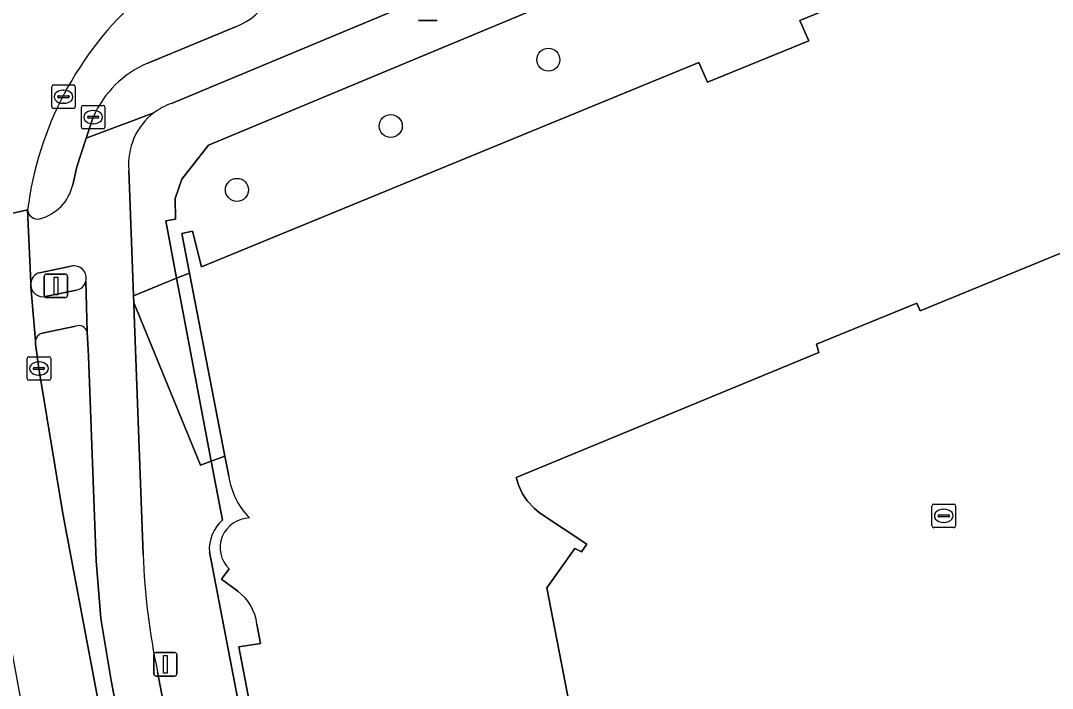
# Model space of a CAD drawing. Extents: x 159262 to 160143, y 383399 to 384319.
# Drawn here: x 159287.79 to 159331.63, y 383944.43 to 383972.79 of the extents above; entities that cross this region are included whole.
import ezdxf

# ---------------------------------------------------------------- set-up
doc = ezdxf.new("R2010")
doc.units = 0
for name, color, linetype in [('IMGEO_Berm_open', 7, 'Continuous'), ('IMGEO_Boom', 7, 'Continuous'), ('IMGEO_Erf', 7, 'Continuous'), ('IMGEO_Fietspad_gesloten', 7, 'Continuous'), ('IMGEO_Kolk', 7, 'Continuous'), ('IMGEO_Lichtmast', 7, 'Continuous'), ('IMGEO_Pand', 7, 'Continuous'), ('IMGEO_Rijbaan_regionaal_gesloten', 7, 'Continuous'), ('IMGEO_Rioolput', 7, 'Continuous'), ('IMGEO_Verkeerseiland_open', 7, 'Continuous'), ('IMGEO_Verkeersregelinstallatiepaal', 7, 'Continuous'), ('IMGEO_Voetpad_open', 7, 'Continuous')]:
    doc.layers.add(name, color=color, linetype=linetype)

msp = doc.modelspace()

# ---------------------------------------------------------------- linework, layer by layer
at = {"layer": 'IMGEO_Berm_open'}
for points in [[(159290.137, 383959.812), (159288.705, 383959.513)], [(159291.638, 383944.756), (159291.202, 383947.399), (159291.003, 383949.851), (159290.667, 383958.54), (159290.612, 383959.566)], [(159288.417, 383959.19), (159288.419, 383959.069), (159288.565, 383958.015), (159289.579, 383951.86), (159291.671, 383940.817), (159294.9, 383923.637), (159295.186, 383922.018), (159295.942, 383922.137), (159291.638, 383944.756)]]:
    msp.add_lwpolyline(points, dxfattribs=at)
for centre, radius, start, end in [((159288.803, 383959.136), 0.39, 104.5838, 171.9732), ((159290.273, 383959.493), 0.347, 12.2066, 113.0346)]:
    msp.add_arc(centre, radius, start, end, dxfattribs=at)
at = {"layer": 'IMGEO_Boom'}
for centre in [(159310.215, 383971.134), (159303.518, 383968.316), (159296.98, 383965.604)]:
    msp.add_circle(centre, 0.489, dxfattribs=at)
at = {"layer": 'IMGEO_Erf'}
for points in [[(159332.607, 383982.779), (159324.794, 383979.602), (159304.875, 383971.301), (159295.77, 383967.506), (159294.643, 383966.059), (159294.363, 383965.237), (159294.375, 383964.359), (159293.955, 383964.292), (159294.418, 383961.846), (159294.965, 383962.066), (159294.64, 383963.748), (159295.1, 383963.85), (159295.478, 383962.329), (159316.608, 383971.018), (159316.984, 383970.179), (159321.28, 383971.93), (159320.908, 383972.792), (159338.27, 383979.904)], [(159343.357, 383967.576), (159326.017, 383960.471), (159325.869, 383960.788), (159321.605, 383959.048), (159321.711, 383958.701), (159308.851, 383953.382), (159308.967, 383953.027), (159309.119, 383952.695), (159309.309, 383952.389), (159309.607, 383952.082), (159309.844, 383951.889), (159311.846, 383950.549), (159311.617, 383950.229), (159311.334, 383950.374), (159310.153, 383948.694), (159312.221, 383938.025)], [(159296.631, 383953.437), (159296.466, 383954.292), (159295.89, 383954.077), (159296.364, 383951.574)], [(159295.809, 383950.222), (159309.755, 383877.603), (159310.579, 383873.273), (159315.702, 383874.25)], [(159297.023, 383948.556), (159296.33, 383949.069), (159296.646, 383949.504)], [(159314.427, 383878.477), (159314.314, 383879.102), (159310.092, 383878.286), (159306.566, 383896.694), (159307.503, 383896.863), (159306.581, 383901.444), (159305.696, 383901.265), (159302.15, 383919.663), (159303.092, 383919.834), (159302.209, 383924.429), (159301.271, 383924.249), (159297.057, 383946.185), (159297.976, 383946.332), (159297.83, 383947.158)]]:
    msp.add_lwpolyline(points, dxfattribs=at)
for centre, radius, start, end in [((159299.846, 383953.933), 3.253, 188.7699, 224.1789), ((159297.532, 383950.403), 1.263, 90.8674, 225.4293), ((159297.469, 383950.33), 1.664, 131.6258, 183.7376), ((159295.757, 383946.893), 2.089, 7.2727, 52.7189)]:
    msp.add_arc(centre, radius, start, end, dxfattribs=at)
at = {"layer": 'IMGEO_Fietspad_gesloten'}
for points in [[(159294.196, 383969.274), (159304.625, 383973.622), (159331.562, 383984.681)], [(159296.915, 383972.524), (159293.191, 383970.993)], [(159293.451, 383968.873), (159290.579, 383967.793), (159290.183, 383966.577), (159290.004, 383965.819)], [(159290.872, 383968.691), (159290.579, 383967.793), (159293.451, 383968.873)], [(159292.994, 383950.115), (159292.615, 383960.33), (159292.597, 383960.809), (159292.586, 383961.108), (159292.388, 383966.442)], [(159288.088, 383964.75), (159288.219, 383961.653)], [(159288.589, 383962.086), (159289.937, 383962.357)], [(159290.562, 383961.72), (159290.612, 383959.566), (159290.667, 383958.54), (159291.003, 383949.851), (159291.202, 383947.399), (159291.638, 383944.756), (159295.942, 383922.137), (159302.679, 383886.702), (159304.648, 383887.128), (159293.61, 383945.127)]]:
    msp.add_lwpolyline(points, dxfattribs=at)
for centre, radius, start, end in [((159295.753, 383975.414), 3.115, 291.9071, 5.2411), ((159294.947, 383966.904), 4.45, 113.249, 156.3295), ((159295.088, 383966.724), 2.702, 109.2837, 127.2994), ((159295.098, 383966.705), 2.722, 127.2175, 185.546), ((159288.114, 383966.253), 1.94, 284.6749, 347.0594), ((159288.503, 383964.78), 0.416, 184.1081, 284.2732), ((159290.062, 383961.855), 0.518, 344.906, 104.0044), ((159288.732, 383961.589), 0.517, 106.0735, 172.8985), ((159321.794, 383951.14), 28.819, 182.0377, 192.0426)]:
    msp.add_arc(centre, radius, start, end, dxfattribs=at)
at = {"layer": 'IMGEO_Kolk'}
for p, q in [((159289.185, 383970.06), (159290.037, 383970.06)), ((159289.11, 383969.134), (159289.11, 383969.986)), ((159289.412, 383969.603), (159289.81, 383969.603)), ((159289.598, 383969.84), (159289.623, 383969.84)), ((159290.111, 383969.986), (159290.111, 383969.134)), ((159289.369, 383969.554), (159289.369, 383969.566)), ((159289.807, 383969.517), (159289.409, 383969.517)), ((159289.621, 383969.28), (159289.596, 383969.28)), ((159289.853, 383969.566), (159289.853, 383969.554)), ((159290.445, 383969.191), (159291.297, 383969.191)), ((159290.037, 383969.06), (159289.185, 383969.06)), ((159290.37, 383968.265), (159290.37, 383969.117)), ((159290.672, 383968.734), (159291.07, 383968.734)), ((159290.858, 383968.971), (159290.883, 383968.971)), ((159291.371, 383969.117), (159291.371, 383968.265)), ((159290.629, 383968.685), (159290.629, 383968.697)), ((159291.067, 383968.648), (159290.669, 383968.648)), ((159290.881, 383968.411), (159290.856, 383968.411)), ((159291.113, 383968.697), (159291.113, 383968.685)), ((159291.297, 383968.191), (159290.445, 383968.191)), ((159288.065, 383957.59), (159288.065, 383958.442)), ((159288.14, 383958.516), (159288.992, 383958.516)), ((159288.553, 383958.296), (159288.578, 383958.296)), ((159289.066, 383958.442), (159289.066, 383957.59)), ((159288.324, 383958.01), (159288.324, 383958.022)), ((159288.762, 383957.973), (159288.364, 383957.973)), ((159288.367, 383958.059), (159288.765, 383958.059)), ((159288.808, 383958.022), (159288.808, 383958.01)), ((159288.992, 383957.516), (159288.14, 383957.516)), ((159288.576, 383957.736), (159288.551, 383957.736))]:
    msp.add_line(p, q, dxfattribs=at)
for points in [[(159289.185, 383970.06), (159290.037, 383970.06)], [(159289.11, 383969.134), (159289.11, 383969.986)], [(159290.111, 383969.986), (159290.111, 383969.134)], [(159290.445, 383969.191), (159291.297, 383969.191)], [(159290.037, 383969.06), (159289.185, 383969.06)], [(159290.37, 383968.265), (159290.37, 383969.117)], [(159291.371, 383969.117), (159291.371, 383968.265)], [(159291.297, 383968.191), (159290.445, 383968.191)], [(159288.065, 383957.59), (159288.065, 383958.442)], [(159288.14, 383958.516), (159288.992, 383958.516)], [(159289.066, 383958.442), (159289.066, 383957.59)], [(159288.992, 383957.516), (159288.14, 383957.516)]]:
    msp.add_lwpolyline(points, dxfattribs=at)
for centre, radius, start, end in [((159289.187, 383969.984), 0.0765, 91.552, 178.448), ((159289.187, 383969.984), 0.0765, 91.552, 178.448), ((159290.035, 383969.984), 0.0765, 1.552, 88.448), ((159290.035, 383969.984), 0.0765, 1.552, 88.448), ((159289.409, 383969.563), 0.0403, 85.8775, 175.7526), ((159289.814, 383969.565), 0.0386, 1.7309, 96.639), ((159289.406, 383969.553), 0.0366, 178.938, 274.7102), ((159289.81, 383969.56), 0.043, 264.8664, 352.4533), ((159290.447, 383969.115), 0.0765, 91.552, 178.448), ((159290.447, 383969.115), 0.0765, 91.552, 178.448), ((159291.295, 383969.115), 0.0765, 1.552, 88.448), ((159291.295, 383969.115), 0.0765, 1.552, 88.448), ((159289.187, 383969.136), 0.0765, 181.552, 268.448), ((159289.187, 383969.136), 0.0765, 181.552, 268.448), ((159290.035, 383969.136), 0.0765, 271.552, 358.448), ((159290.035, 383969.136), 0.0765, 271.552, 358.448), ((159290.669, 383968.694), 0.0403, 85.8775, 175.7526), ((159291.074, 383968.696), 0.0386, 1.7309, 96.639), ((159290.666, 383968.684), 0.0366, 178.938, 274.7102), ((159291.07, 383968.691), 0.043, 264.8664, 352.4533), ((159290.447, 383968.267), 0.0765, 181.552, 268.448), ((159290.447, 383968.267), 0.0765, 181.552, 268.448), ((159291.295, 383968.267), 0.0765, 271.552, 358.448), ((159291.295, 383968.267), 0.0765, 271.552, 358.448), ((159288.142, 383958.44), 0.0765, 91.552, 178.448), ((159288.142, 383958.44), 0.0765, 91.552, 178.448), ((159288.99, 383958.44), 0.0765, 1.552, 88.448), ((159288.99, 383958.44), 0.0765, 1.552, 88.448), ((159288.364, 383958.019), 0.0403, 85.8775, 175.7526), ((159288.361, 383958.009), 0.0366, 178.938, 274.7102), ((159288.765, 383958.016), 0.043, 264.8664, 352.4533), ((159288.769, 383958.021), 0.0386, 1.7309, 96.639), ((159288.142, 383957.592), 0.0765, 181.552, 268.448), ((159288.142, 383957.592), 0.0765, 181.552, 268.448), ((159288.99, 383957.592), 0.0765, 271.552, 358.448), ((159288.99, 383957.592), 0.0765, 271.552, 358.448)]:
    msp.add_arc(centre, radius, start, end, dxfattribs=at)
for centre, major_axis, ratio, start_param, end_param in [((159289.597, 383969.56), (-0.387, 0.002), 0.722429, 4.712389, 7.853982), ((159289.622, 383969.56), (-0.39, 0.002), 0.717154, 1.570796, 4.712389), ((159290.857, 383968.691), (-0.387, 0.002), 0.722429, 4.712389, 7.853982), ((159290.882, 383968.691), (-0.39, 0.002), 0.717154, 1.570796, 4.712389), ((159288.552, 383958.016), (-0.387, 0.002), 0.722429, 4.712389, 7.853982), ((159288.577, 383958.016), (-0.39, 0.002), 0.717154, 1.570796, 4.712389)]:
    msp.add_ellipse(centre, major_axis=major_axis, ratio=ratio, start_param=start_param, end_param=end_param, dxfattribs=at)
at = {"layer": 'IMGEO_Lichtmast'}
for p, q in [((159305.494, 383972.792), (159304.704, 383972.792)), ((159304.704, 383972.792), (159305.494, 383972.792)), ((159293.543, 383945.95), (159294.333, 383945.95)), ((159294.333, 383945.95), (159293.543, 383945.95)), ((159293.443, 383945.05), (159293.443, 383945.85)), ((159293.443, 383945.85), (159293.443, 383945.05)), ((159294.433, 383945.85), (159294.433, 383945.05)), ((159294.433, 383945.05), (159294.433, 383945.85)), ((159294.333, 383944.95), (159293.543, 383944.95)), ((159293.543, 383944.95), (159294.333, 383944.95))]:
    msp.add_line(p, q, dxfattribs=at)
msp.add_lwpolyline([(159293.863, 383945.825), (159294.013, 383945.825), (159294.013, 383945.075), (159293.863, 383945.075), (159293.863, 383945.825)], dxfattribs=at)
for centre, start, end in [((159293.543, 383945.85), 90, 180), ((159293.543, 383945.85), 90, 180), ((159294.333, 383945.85), 0, 90), ((159294.333, 383945.85), 360, 90), ((159293.543, 383945.05), 180, 270), ((159293.543, 383945.05), 180, 270), ((159294.333, 383945.05), 270, 0), ((159294.333, 383945.05), 270, 0)]:
    msp.add_arc(centre, 0.1, start, end, dxfattribs=at)
at = {"layer": 'IMGEO_Pand'}
for points in [[(159338.27, 383979.904), (159320.908, 383972.792), (159321.28, 383971.93), (159316.984, 383970.179), (159316.608, 383971.018), (159295.478, 383962.329), (159295.1, 383963.85), (159294.64, 383963.748), (159294.965, 383962.066), (159296.466, 383954.292), (159296.631, 383953.437)], [(159312.221, 383938.025), (159310.153, 383948.694), (159311.334, 383950.374), (159311.617, 383950.229), (159311.846, 383950.549), (159309.844, 383951.889), (159309.607, 383952.082), (159309.309, 383952.389), (159309.119, 383952.695), (159308.967, 383953.027), (159308.851, 383953.382), (159321.711, 383958.701), (159321.605, 383959.048), (159325.869, 383960.788), (159326.017, 383960.471), (159343.357, 383967.576)], [(159296.646, 383949.504), (159296.33, 383949.069), (159297.023, 383948.556)], [(159297.83, 383947.158), (159297.976, 383946.332), (159297.057, 383946.185), (159301.271, 383924.249), (159302.209, 383924.429), (159303.092, 383919.834), (159302.15, 383919.663), (159305.696, 383901.265), (159306.581, 383901.444), (159307.503, 383896.863), (159306.566, 383896.694), (159310.092, 383878.286)]]:
    msp.add_lwpolyline(points, dxfattribs=at)
for centre, radius, start, end in [((159299.846, 383953.933), 3.253, 188.7699, 224.1789), ((159297.532, 383950.403), 1.263, 90.8674, 225.4293), ((159295.757, 383946.893), 2.089, 7.2727, 52.7189)]:
    msp.add_arc(centre, radius, start, end, dxfattribs=at)
at = {"layer": 'IMGEO_Rijbaan_regionaal_gesloten'}
for points in [[(159281.509, 383965.123), (159281.501, 383963.253), (159284.794, 383964.002), (159288.088, 383964.75)], [(159291.671, 383940.817), (159289.579, 383951.86), (159288.565, 383958.015), (159288.419, 383959.069), (159288.417, 383959.19), (159288.223, 383961.497), (159288.219, 383961.653), (159288.088, 383964.75), (159284.794, 383964.002), (159285.67, 383956.14), (159286.758, 383949.576), (159287.259, 383946.83), (159288.715, 383938.85)]]:
    msp.add_lwpolyline(points, dxfattribs=at)
msp.add_arc((159302.436, 383962.946), 14.461, 131.5681, 172.8326, dxfattribs=at)
at = {"layer": 'IMGEO_Rioolput'}
for p, q in [((159326.518, 383951.328), (159326.518, 383952.18)), ((159326.593, 383952.254), (159327.445, 383952.254)), ((159327.519, 383952.18), (159327.519, 383951.328)), ((159326.777, 383951.748), (159326.777, 383951.76)), ((159327.215, 383951.711), (159326.817, 383951.711)), ((159326.82, 383951.797), (159327.218, 383951.797)), ((159327.006, 383952.034), (159327.031, 383952.034)), ((159327.261, 383951.76), (159327.261, 383951.748)), ((159327.445, 383951.254), (159326.593, 383951.254)), ((159327.029, 383951.474), (159327.004, 383951.474))]:
    msp.add_line(p, q, dxfattribs=at)
for points in [[(159326.518, 383951.328), (159326.518, 383952.18)], [(159326.593, 383952.254), (159327.445, 383952.254)], [(159327.519, 383952.18), (159327.519, 383951.328)], [(159327.445, 383951.254), (159326.593, 383951.254)]]:
    msp.add_lwpolyline(points, dxfattribs=at)
for centre, radius, start, end in [((159326.595, 383952.178), 0.0765, 91.552, 178.448), ((159326.595, 383952.178), 0.0765, 91.552, 178.448), ((159327.443, 383952.178), 0.0765, 1.552, 88.448), ((159327.443, 383952.178), 0.0765, 1.552, 88.448), ((159326.817, 383951.757), 0.0403, 85.8775, 175.7526), ((159326.814, 383951.747), 0.0366, 178.938, 274.7102), ((159327.218, 383951.754), 0.043, 264.8664, 352.4533), ((159327.222, 383951.759), 0.0386, 1.7309, 96.639), ((159326.595, 383951.33), 0.0765, 181.552, 268.448), ((159326.595, 383951.33), 0.0765, 181.552, 268.448), ((159327.443, 383951.33), 0.0765, 271.552, 358.448), ((159327.443, 383951.33), 0.0765, 271.552, 358.448)]:
    msp.add_arc(centre, radius, start, end, dxfattribs=at)
for centre, major_axis, ratio, start_param, end_param in [((159327.005, 383951.754), (-0.387, 0.002), 0.722429, 4.712389, 7.853982), ((159327.03, 383951.754), (-0.39, 0.002), 0.717154, 1.570796, 4.712389)]:
    msp.add_ellipse(centre, major_axis=major_axis, ratio=ratio, start_param=start_param, end_param=end_param, dxfattribs=at)
at = {"layer": 'IMGEO_Verkeerseiland_open'}
for points in [[(159293.191, 383970.993), (159296.915, 383972.524)], [(159290.004, 383965.819), (159290.183, 383966.577), (159290.579, 383967.793), (159290.872, 383968.691)], [(159289.937, 383962.357), (159288.589, 383962.086)], [(159288.219, 383961.653), (159288.223, 383961.497)], [(159288.827, 383961.067), (159290.164, 383961.348)]]:
    msp.add_lwpolyline(points, dxfattribs=at)
for centre, radius, start, end in [((159295.753, 383975.414), 3.115, 291.9071, 5.2411), ((159302.436, 383962.946), 14.461, 131.5681, 172.8326), ((159294.947, 383966.904), 4.45, 113.249, 156.3295), ((159288.114, 383966.253), 1.94, 284.6749, 347.0594), ((159288.503, 383964.78), 0.416, 184.1081, 284.2732), ((159290.062, 383961.855), 0.518, 344.906, 104.0044), ((159288.732, 383961.589), 0.517, 106.0735, 172.8985), ((159290.064, 383961.854), 0.516, 281.1726, 344.9595), ((159288.75, 383961.599), 0.537, 190.9059, 278.1984)]:
    msp.add_arc(centre, radius, start, end, dxfattribs=at)
at = {"layer": 'IMGEO_Verkeersregelinstallatiepaal'}
for p, q in [((159288.795, 383961.126), (159288.795, 383961.926)), ((159288.795, 383961.926), (159288.795, 383961.126)), ((159288.895, 383962.026), (159289.685, 383962.026)), ((159289.685, 383962.026), (159288.895, 383962.026)), ((159289.785, 383961.926), (159289.785, 383961.126)), ((159289.785, 383961.126), (159289.785, 383961.926)), ((159289.685, 383961.026), (159288.895, 383961.026)), ((159288.895, 383961.026), (159289.685, 383961.026))]:
    msp.add_line(p, q, dxfattribs=at)
msp.add_lwpolyline([(159289.215, 383961.901), (159289.365, 383961.901), (159289.365, 383961.151), (159289.215, 383961.151), (159289.215, 383961.901)], dxfattribs=at)
for centre, start, end in [((159288.895, 383961.926), 90, 180), ((159288.895, 383961.926), 90, 180), ((159289.685, 383961.926), 0, 90), ((159289.685, 383961.926), 360, 90), ((159288.895, 383961.126), 180, 270), ((159288.895, 383961.126), 180, 270), ((159289.685, 383961.126), 270, 0), ((159289.685, 383961.126), 270, 0)]:
    msp.add_arc(centre, 0.1, start, end, dxfattribs=at)
at = {"layer": 'IMGEO_Voetpad_open'}
for points in [[(159331.562, 383984.681), (159304.625, 383973.622), (159294.196, 383969.274)], [(159292.388, 383966.442), (159292.586, 383961.108), (159294.418, 383961.846), (159293.955, 383964.292), (159294.375, 383964.359), (159294.363, 383965.237), (159294.643, 383966.059), (159295.77, 383967.506), (159304.875, 383971.301), (159324.794, 383979.602), (159332.607, 383982.779)], [(159290.612, 383959.566), (159290.562, 383961.72)], [(159288.223, 383961.497), (159288.417, 383959.19)], [(159290.164, 383961.348), (159288.827, 383961.067)], [(159296.364, 383951.574), (159295.89, 383954.077), (159295.44, 383953.91), (159292.78, 383960.365), (159292.597, 383960.809), (159292.615, 383960.33), (159292.994, 383950.115)], [(159288.705, 383959.513), (159290.137, 383959.812)], [(159293.61, 383945.127), (159304.648, 383887.128), (159306.334, 383878.266), (159307.292, 383874.155), (159307.656, 383872.978), (159308.096, 383873.084), (159310.508, 383873.119), (159310.579, 383873.273), (159309.755, 383877.603), (159295.809, 383950.222)]]:
    msp.add_lwpolyline(points, dxfattribs=at)
for points in [[(159295.89, 383954.077), (159294.625, 383960.751), (159294.418, 383961.846), (159292.586, 383961.108), (159292.597, 383960.809), (159292.78, 383960.365), (159295.44, 383953.91)], [(159294.625, 383960.751), (159295.89, 383954.077), (159296.466, 383954.292), (159294.965, 383962.066), (159294.418, 383961.846)]]:
    msp.add_lwpolyline(points, close=True, dxfattribs=at)
for centre, radius, start, end in [((159295.088, 383966.724), 2.702, 109.2837, 127.2994), ((159295.098, 383966.705), 2.722, 127.2175, 185.546), ((159290.064, 383961.854), 0.516, 281.1726, 344.9595), ((159288.75, 383961.599), 0.537, 190.9059, 278.1984), ((159288.803, 383959.136), 0.39, 104.5838, 171.9732), ((159290.273, 383959.493), 0.347, 12.2066, 113.0346), ((159297.469, 383950.33), 1.664, 131.6258, 183.7376), ((159321.794, 383951.14), 28.819, 182.0377, 192.0426)]:
    msp.add_arc(centre, radius, start, end, dxfattribs=at)

doc.saveas('drawing.dxf')
